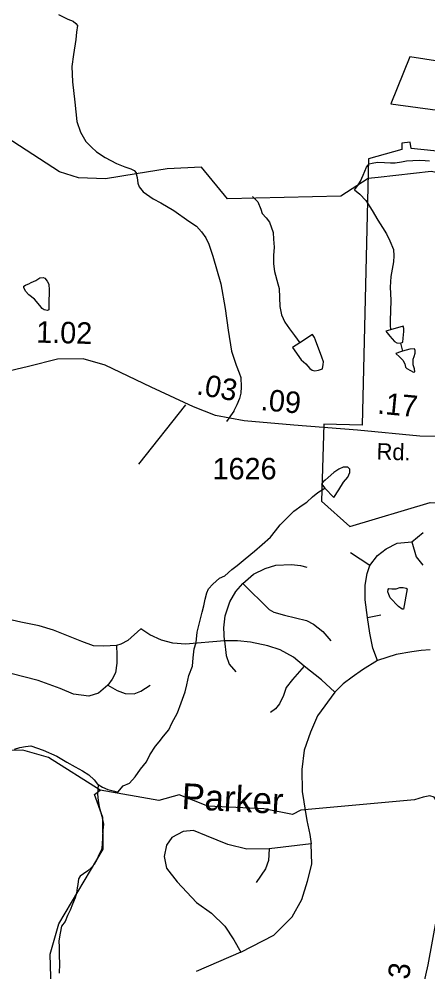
# Model space of a CAD drawing. Extents: x 2001466 to 2224147, y 644118 to 847247.
# Drawn here: x 2026303 to 2028679, y 751088 to 756621 of the extents above; entities that cross this region are included whole.
import ezdxf

# ---------------------------------------------------------------- set-up
doc = ezdxf.new("R2010")
doc.units = 0
for name, color, linetype in [('Exist Boundary Political City Limit New Hole', 7, 'Continuous'), ('Exist Hydrographic Creek Single Shore', 7, 'Continuous'), ('Exist Hydrographic Creek Single Shore Label', 7, 'Continuous'), ('Exist Hydrographic Misc Water Feature', 7, 'Continuous'), ('Exist Road Non-System Type 51', 7, 'Continuous'), ('Exist Road Secondary Mileage Hundredths English Label', 7, 'Continuous'), ('Exist Road Secondary Type 51 Attributed', 7, 'Continuous'), ('Exist Road Secondary Type 51 Label', 7, 'Continuous'), ('Exist Road Secondary Type 51 Number Label', 7, 'Continuous'), ('Map Preparation Boundary City Limit Buffer Line', 7, 'Continuous')]:
    doc.layers.add(name, color=color, linetype=linetype)

msp = doc.modelspace()

# ---------------------------------------------------------------- linework, layer by layer
at = {"layer": 'Exist Boundary Political City Limit New Hole'}
for points in [[(2029403.5, 756279.6), (2029833.8, 756297.8), (2029827.8, 756594.9), (2029397.5, 756564.6), (2029282.4, 756291.7), (2028573.4, 756400.8), (2028464.2, 756127.9), (2029276.2, 756018.8), (2029403.5, 756279.6)], [(2028224.9, 753675.2), (2028691.5, 753814.6), (2028885.4, 753802.5), (2028915.8, 754026.9), (2029406.5, 754020.8), (2029400.5, 754148.1), (2029630.8, 754136), (2029606.5, 755603.4), (2029303.5, 755530.7), (2028976.4, 755827.8), (2028582.5, 755870.2), (2028576.4, 755906.6), (2028527.9, 755900.6), (2028527.9, 755864.2), (2028334, 755809.6), (2028297.6, 754263.4), (2028073.5, 754269.4), (2028061.4, 753820.7), (2028224.9, 753675.2)]]:
    msp.add_lwpolyline(points, dxfattribs=at)
at = {"layer": 'Exist Hydrographic Creek Single Shore'}
for points in [[(2026984.6, 755721.6), (2026806.4, 755692.6), (2026648.3, 755699.2), (2026539.2, 755734.1), (2025989.2, 756089.9), (2025756.3, 756216), (2025481.3, 756247.9), (2025314.2, 756349.8), (2025166.7, 756476)], [(2028390.2, 755700.9), (2028331.3, 755694.2), (2028172.2, 755592.5), (2027514.2, 755576.4), (2027364.3, 755760), (2027164.2, 755750.9), (2026984.6, 755721.6)], [(2028947.3, 755684.9), (2028697.3, 755736), (2028390.2, 755700.9)], [(2026775.2, 752143.1), (2026475.2, 752333), (2026325.3, 752375.4), (2026074.3, 752373.9), (2025783.4, 752448.8), (2025641.3, 752615.7), (2025358.3, 752742.9), (2025149.3, 752924.4), (2024774.3, 753099.4), (2024582.4, 753241.1), (2024550.8, 753387.3), (2024537.3, 753521.6), (2024512.7, 753714.8), (2024441.3, 753975.6), (2024394.7, 754053.9)], [(2026492.2, 750925), (2026484.2, 751190.9), (2026534.3, 751367.1), (2026792.2, 751801.5), (2026791.2, 751985.2), (2026741.4, 752117.5), (2026775.2, 752143.1)], [(2029004.1, 751964), (2028965.6, 751982.9), (2028942.7, 752003.1), (2028921.1, 752030.8), (2028907, 752034.8), (2028877.3, 752024.7), (2028844.9, 752025.4), (2028755.9, 752049.7), (2028739.1, 752065.8), (2028715.5, 752103), (2028690.5, 752111), (2028650.7, 752103.6), (2028600.8, 752086.8), (2027941.3, 752027.3), (2027891.3, 752002.1), (2027725.2, 752035), (2027400.2, 752051.5), (2027233.3, 752117.3), (2027116.2, 752083.6), (2026775.2, 752143.1)]]:
    msp.add_lwpolyline(points, dxfattribs=at)
at = {"layer": 'Exist Hydrographic Misc Water Feature'}
msp.add_line((2028520.2, 754738.8), (2028532.1, 754691.8), dxfattribs=at)
for points in [[(2028253, 755630.2), (2028271.9, 755653.6), (2028287.7, 755679.5), (2028303.4, 755713.7), (2028313.1, 755737.3), (2028323.1, 755761.6), (2028337.1, 755779.4), (2028354.9, 755784), (2028386.9, 755789.9), (2028427.1, 755788.2), (2028460.9, 755786.7), (2028488.8, 755787), (2028525.1, 755791.2), (2028554.8, 755797.1), (2028590.9, 755799.7), (2028628.9, 755802.1), (2028662.9, 755799.8), (2028688.9, 755798.5)], [(2028253, 755630.2), (2028284.2, 755603.3), (2028318.4, 755567.4), (2028354.9, 755510), (2028387.1, 755453.6), (2028415.6, 755410.3), (2028438, 755374.6), (2028458, 755332.4), (2028478.3, 755282.7), (2028480.4, 755246.6), (2028479, 755210.6), (2028471.2, 755168), (2028463.6, 755126.3), (2028459.7, 755064.1), (2028464.4, 754988.5), (2028460.9, 754924.6), (2028459.1, 754872.2), (2028459.3, 754842.6), (2028461.5, 754816.4)], [(2027659.6, 755589.9), (2027690.3, 755558.8), (2027708.8, 755517.5), (2027716.8, 755491), (2027739.3, 755467.6), (2027759, 755441.8), (2027779.7, 755381.5), (2027781.8, 755343.7), (2027786.3, 755296), (2027782.8, 755247.7), (2027782.8, 755199.3), (2027787.1, 755155.8), (2027807.8, 755083.9), (2027814, 755056), (2027816.2, 755004.2), (2027818.7, 754951.7), (2027828.7, 754903.9), (2027847.2, 754861.7), (2027875.5, 754822.6), (2027903.8, 754784.3), (2027934.3, 754741.8)], [(2026331.7, 755069.9), (2026341.7, 755076.2), (2026345.6, 755077.7), (2026359.5, 755084), (2026373.5, 755091.9), (2026401.6, 755103.7), (2026423.3, 755118), (2026443.4, 755120.1), (2026453.5, 755116.5), (2026467.6, 755098.2), (2026475.8, 755082.5), (2026477.9, 755046.4), (2026476.4, 754966.8), (2026476.8, 754932.4), (2026468.6, 754928.5), (2026448.5, 754932.2), (2026436.9, 754940.6), (2026424.5, 754958), (2026394.2, 754993.9), (2026360, 755020.1), (2026341.9, 755041.8), (2026331.9, 755061.6), (2026331.7, 755069.9)], [(2028520.2, 754738.8), (2028533.9, 754745.1), (2028536, 754768.8), (2028539.7, 754806.6), (2028539.7, 754824.6), (2028535.4, 754838.6), (2028461.5, 754816.4)], [(2027934.3, 754741.8), (2027892.1, 754714), (2027942.8, 754642.4), (2027969, 754618.8), (2027993, 754592.9), (2028007.1, 754582.8), (2028021.1, 754579.2), (2028043, 754581.3), (2028067.2, 754589.8), (2028070.7, 754615.1), (2028072.8, 754629.9), (2028062.7, 754657.2), (2028026, 754757.1), (2028019.9, 754772.8), (2028007.5, 754788.7), (2027934.3, 754741.8)], [(2028461.5, 754816.4), (2028433.6, 754807.8), (2028457.6, 754780.3), (2028484.1, 754748.6), (2028498, 754740.1), (2028520.2, 754738.8)], [(2028532.1, 754691.8), (2028520.4, 754688.8), (2028493.3, 754678.7), (2028514.6, 754660.2), (2028532.7, 754641), (2028544.8, 754618.6), (2028548.9, 754600.5), (2028557.1, 754591.2), (2028577, 754581), (2028595.2, 754570.8), (2028603.4, 754573.1), (2028601.2, 754589.6), (2028593.2, 754613.5), (2028592.8, 754645.5), (2028598.7, 754661), (2028604.5, 754681.4), (2028604.5, 754696.9), (2028600.4, 754706.9), (2028574.5, 754704.9), (2028532.1, 754691.8)], [(2028080.3, 753898), (2028132.2, 753842), (2028162, 753888.2), (2028189.4, 753931.9), (2028213.4, 753960.1), (2028225.1, 753988.6), (2028224.9, 754008.3), (2028213, 754020), (2028187, 754019.7), (2028160.9, 754007.9), (2028133, 753988), (2028099.4, 753959.2), (2028081.6, 753943.1), (2028069.7, 753933.6), (2028059.8, 753921.4), (2028080.3, 753898)], [(2026876.5, 752132.8), (2026909.3, 752168.2), (2026945.2, 752184.7), (2026979, 752220.9), (2027008.7, 752265.4), (2027044.6, 752307.3), (2027064.3, 752348), (2027095.9, 752398.2), (2027117.8, 752424), (2027143.5, 752456.3), (2027173.2, 752494.2), (2027190.8, 752532.4), (2027224.5, 752593.2), (2027246, 752651), (2027267.9, 752715.4), (2027277.6, 752755.4), (2027289, 752809.3), (2027310.6, 752863.8), (2027314.3, 752911.3), (2027320.2, 752963.7), (2027331.7, 753001.9), (2027339.3, 753060.1), (2027353.2, 753122.2), (2027366.6, 753177.6), (2027376.2, 753214.3), (2027384, 753251.9), (2027393.8, 753288.7), (2027403.7, 753312.2), (2027429.5, 753340.4), (2027467.4, 753374.9), (2027499.2, 753389), (2027538.8, 753425.2), (2027570.8, 753447.5), (2027616.5, 753485.9), (2027672.3, 753530.7), (2027716, 753570.8), (2027763.5, 753613.3), (2027793.3, 753649.6), (2027821.2, 753683.5), (2027860.9, 753725.3), (2027900.7, 753763.9), (2027948.3, 753798.2), (2027976.4, 753816.5), (2028008.2, 753847), (2028039.9, 753871), (2028080.3, 753898)], [(2028536.6, 753193.9), (2028528.6, 753194.1), (2028508.7, 753210.1), (2028460.1, 753259.5), (2028452.1, 753279.3), (2028446, 753295.8), (2028447.8, 753309.7), (2028451.7, 753315.4), (2028469.5, 753311.8), (2028493.7, 753312.1), (2028515.7, 753319.9), (2028535.6, 753320.3), (2028551.8, 753316.7), (2028557.7, 753312.4), (2028536.6, 753193.9)], [(2026277.9, 752382.1), (2026307.9, 752392.1), (2026341.7, 752396.3), (2026371.8, 752400.6), (2026443.8, 752375.4), (2026522.4, 752340.1), (2026580.6, 752306.2), (2026628.6, 752278.9), (2026672.9, 752256.7), (2026709, 752233), (2026739.1, 752203.6), (2026759.4, 752179.4), (2026763.5, 752176.9)], [(2026763.5, 752176.9), (2026759.8, 752121.2), (2026764.1, 752083.4), (2026768.2, 752047.2), (2026776.4, 752019.1), (2026784.6, 751991.9), (2026794.9, 751945.8), (2026791, 751911.4), (2026787.5, 751869.7), (2026785.8, 751827.8), (2026782, 751797.6), (2026768, 751769.1), (2026756.3, 751739), (2026740.7, 751711.5), (2026722.7, 751692.9), (2026702.8, 751674.5), (2026677, 751658.7), (2026658.9, 751644.2), (2026649.1, 751628.8), (2026645.4, 751596.1), (2026641.5, 751576.5), (2026637.6, 751546.2), (2026629.8, 751518.5), (2026614.2, 751481.9), (2026600.3, 751446.1), (2026584.5, 751416.1), (2026571, 751381.9), (2026551.1, 751353.6), (2026543.3, 751313.6), (2026535.5, 751269.4), (2026535.7, 751231.7), (2026536.1, 751183.3), (2026538.4, 751135.7), (2026536.7, 751081.6)], [(2026763.5, 752176.9), (2026787.5, 752161.6), (2026819.5, 752147.9), (2026857.6, 752138.1), (2026876.5, 752132.8)]]:
    msp.add_lwpolyline(points, dxfattribs=at)
at = {"layer": 'Exist Road Non-System Type 51'}
for p, q in [((2026998.5, 754037.2), (2027272.2, 754380.4)), ((2027550.8, 754345.1), (2027509, 754283.8))]:
    msp.add_line(p, q, dxfattribs=at)
for points in [[(2026533.4, 756647.8), (2026587.5, 756619.7), (2026617.4, 756607.7), (2026633.4, 756595.5), (2026643.3, 756583.5), (2026637.2, 756545.7), (2026633, 756501.5), (2026618.9, 756415.6), (2026610.7, 756345.8), (2026614.4, 756255.7), (2026628, 756137.8), (2026639.7, 756025.8), (2026660.5, 755964.9), (2026691.6, 755909.7), (2026723.5, 755877.6), (2026753.3, 755849.4), (2026804.5, 755816.4), (2026870, 755781.8), (2026917.2, 755763.1), (2026953.1, 755750.9), (2026972.9, 755740.9), (2026983.1, 755728.9), (2026984.6, 755721.6)], [(2026984.6, 755721.6), (2026988.9, 755700.8), (2026992.9, 755668.9), (2027000.8, 755646.9), (2027024.6, 755616.9), (2027082.6, 755576.7), (2027126.5, 755554.6), (2027202.4, 755508.4), (2027290.2, 755448.2), (2027334.2, 755418.1), (2027364.1, 755385.9), (2027388, 755349.8), (2027405.8, 755313.8), (2027429.6, 755243.7), (2027475.2, 755083.8), (2027500.8, 754939.7), (2027518.4, 754813.7), (2027538.1, 754691.7), (2027565.9, 754611.7), (2027581.8, 754567.6), (2027591.8, 754539.6), (2027593.5, 754485.5), (2027591.6, 754449.6), (2027583.5, 754417.5), (2027569.4, 754381.6), (2027551.3, 754345.8), (2027550.8, 754345.1)], [(2028585.8, 753584.7), (2028650.9, 753639.6)], [(2028342.3, 753447.4), (2028386.9, 753505.8), (2028436.6, 753545.2), (2028500, 753577.8), (2028585.8, 753584.7)], [(2028585.8, 753584.7), (2028611.5, 753498.9), (2028649.2, 753449.1)], [(2028342.3, 753447.4), (2028229.1, 753521.2)], [(2027604.3, 753344.5), (2027666, 753397.7), (2027732.9, 753430.3), (2027796.3, 753449.1), (2027887.2, 753454.3), (2027938.7, 753447.4), (2027974.7, 753438.8)], [(2028328.6, 753147.1), (2028314.8, 753248.4), (2028314.8, 753334.2), (2028326.8, 753401.1), (2028342.3, 753447.4)], [(2027498, 753009.9), (2027492.9, 753087.1), (2027501.4, 753155.7), (2027528.9, 753238.1), (2027563.2, 753296.4), (2027604.3, 753344.5)], [(2027604.3, 753344.5), (2027756.9, 753191.8), (2027784.3, 753178), (2027846.1, 753159.2), (2027972.9, 753128.3), (2028014.1, 753107.7), (2028069, 753064.8), (2028115.3, 753009.9)], [(2026869.1, 752984.1), (2026796, 752979), (2026736, 752982.4), (2026667.4, 753006.5), (2026581.7, 753042.5), (2026502.8, 753073.4), (2026420.5, 753097.4), (2026314.2, 753119.7), (2026009, 753188.3)], [(2028328.6, 753147.1), (2028405.7, 753162.6)], [(2028386.9, 752896.6), (2028359.4, 752968.7), (2028342.3, 753054.5), (2028328.6, 753147.1)], [(2027010.7, 753080.2), (2026935.9, 753013.3), (2026894.8, 752991), (2026869.1, 752984.1)], [(2027498, 753009.9), (2027271.3, 752991), (2027197.6, 752996.2), (2027130.7, 753015), (2027063.8, 753045.9), (2027010.7, 753080.2)], [(2027960.9, 752864), (2027897.5, 752915.5), (2027820.3, 752958.4), (2027748.3, 752982.4), (2027648.9, 753003), (2027573.4, 753009.9), (2027498, 753009.9)], [(2027498, 753009.9), (2027506.2, 752925.8), (2027525.1, 752876), (2027562.8, 752831.4)], [(2026869.1, 752984.1), (2026872.5, 752929.2), (2026872.5, 752881.2), (2026863.9, 752824.6), (2026845.1, 752788.5), (2026819.3, 752752.5)], [(2028692.1, 752958.4), (2028640.6, 752955), (2028585.8, 752946.4), (2028494.9, 752931), (2028386.9, 752896.6)], [(2028386.9, 752896.6), (2028298.7, 752841.7), (2028238.7, 752800.5), (2028187.3, 752761.1), (2028137.6, 752713)], [(2027960.9, 752864), (2027892, 752786.8), (2027856, 752740.5), (2027840.6, 752692.5), (2027816.6, 752644.4), (2027794.3, 752615.2), (2027765.1, 752594.6)], [(2028137.6, 752713), (2028060.4, 752785.1), (2027960.9, 752864)], [(2026819.3, 752752.5), (2026764.8, 752706.2), (2026708.2, 752689), (2026620.8, 752701), (2026541.9, 752733.6), (2026415, 752780), (2026255.6, 752821.1), (2026173.3, 752831.4), (2026012.4, 752836.6)], [(2026819.3, 752752.5), (2026874.2, 752721.6), (2026920.5, 752704.5), (2026971.9, 752702.7), (2027011.4, 752718.2), (2027066.2, 752752.5)], [(2028137.6, 752713), (2028038.1, 752575.8), (2027997, 752479.7), (2027959.2, 752376.7), (2027945.5, 752263.5), (2027948.9, 752136.5), (2027976.4, 751968.4), (2027993.5, 751886), (2028000.4, 751831.1)], [(2027756.9, 751803.6), (2027626.6, 751800.2), (2027516.9, 751827.7), (2027393.4, 751879.1), (2027318, 751910), (2027256.2, 751903.2), (2027191.1, 751868.8), (2027160.2, 751824.2), (2027146.5, 751759), (2027160.2, 751690.4), (2027221.9, 751611.5), (2027335.1, 751491.4), (2027420.8, 751429.6), (2027499.7, 751354.1), (2027551.1, 751275.2), (2027592.3, 751203.1)], [(2027592.3, 751203.1), (2027784.3, 751302.6), (2027890.6, 751409), (2027945.5, 751508.5), (2027979.8, 751614.9), (2028003.8, 751714.4), (2028000.4, 751831.1)], [(2027756.9, 751803.6), (2027753.5, 751735), (2027736.3, 751687), (2027681.5, 751608)], [(2028000.4, 751831.1), (2027756.9, 751803.6)], [(2027592.3, 751203.1), (2027331.7, 751089.9)]]:
    msp.add_lwpolyline(points, dxfattribs=at)
at = {"layer": 'Exist Road Secondary Type 51 Attributed'}
for points in [[(2028816.2, 754196.2), (2028631.1, 754199.4), (2028269.1, 754234), (2027900.2, 754263), (2027612.2, 754288.7), (2027444.8, 754319.3), (2027317.7, 754370.1), (2027070.3, 754482.8), (2026803.2, 754611.6), (2026676, 754648.6), (2026526.4, 754645.4), (2026359, 754603.6), (2026135.4, 754552)], [(2028903, 752963.6), (2028913.1, 752856), (2028918.8, 752757.8), (2028922.4, 752571.8), (2028909.5, 752441.4), (2028877.3, 752207.1), (2028844.9, 752025.4), (2028771.5, 751650.8), (2028729.3, 751405.2), (2028679.4, 751129), (2028634.7, 750932.6)]]:
    msp.add_lwpolyline(points, dxfattribs=at)
at = {"layer": 'Map Preparation Boundary City Limit Buffer Line'}
for points in [[(2029403.5, 756279.6), (2029833.8, 756297.8), (2029827.8, 756594.9), (2029397.5, 756564.6), (2029282.4, 756291.7), (2028573.4, 756400.8), (2028464.2, 756127.9), (2029276.2, 756018.8), (2029403.5, 756279.6)], [(2028224.9, 753675.2), (2028691.5, 753814.6), (2028885.4, 753802.5), (2028915.8, 754026.9), (2029406.5, 754020.8), (2029400.5, 754148.1), (2029630.8, 754136), (2029606.5, 755603.4), (2029303.5, 755530.7), (2028976.4, 755827.8), (2028582.5, 755870.2), (2028576.4, 755906.6), (2028527.9, 755900.6), (2028527.9, 755864.2), (2028334, 755809.6), (2028297.6, 754263.4), (2028073.5, 754269.4), (2028061.4, 753820.7), (2028224.9, 753675.2)]]:
    msp.add_lwpolyline(points, dxfattribs=at)

# ---------------------------------------------------------------- texts
at = {"layer": 'Exist Hydrographic Creek Single Shore Label'}
msp.add_text('Parker', height=150, rotation=357.0921, dxfattribs=at).set_placement((2027245.6, 752034.8))
at = {"layer": 'Exist Road Secondary Mileage Hundredths English Label'}
for s, rotation, p in [('1.02', 358.5351, (2026401.8, 754742.4)), ('.03', 349.6396, (2027329.7, 754442.9)), ('.09', 354.8885, (2027704.1, 754350.4)), ('.17', 354.5379, (2028382.1, 754330.8)), ('.93', 82.5986, (2028551, 750902.5))]:
    msp.add_text(s, height=125, rotation=rotation, dxfattribs=at).set_placement(p)
at = {"layer": 'Exist Road Secondary Type 51 Label'}
msp.add_text('Rd.', height=95, rotation=358.181, dxfattribs=at).set_placement((2028379.4, 754064.1))
at = {"layer": 'Exist Road Secondary Type 51 Number Label'}
msp.add_text('1626', height=125, dxfattribs=at).set_placement((2027427.9, 753947.9))

doc.saveas('drawing.dxf')
